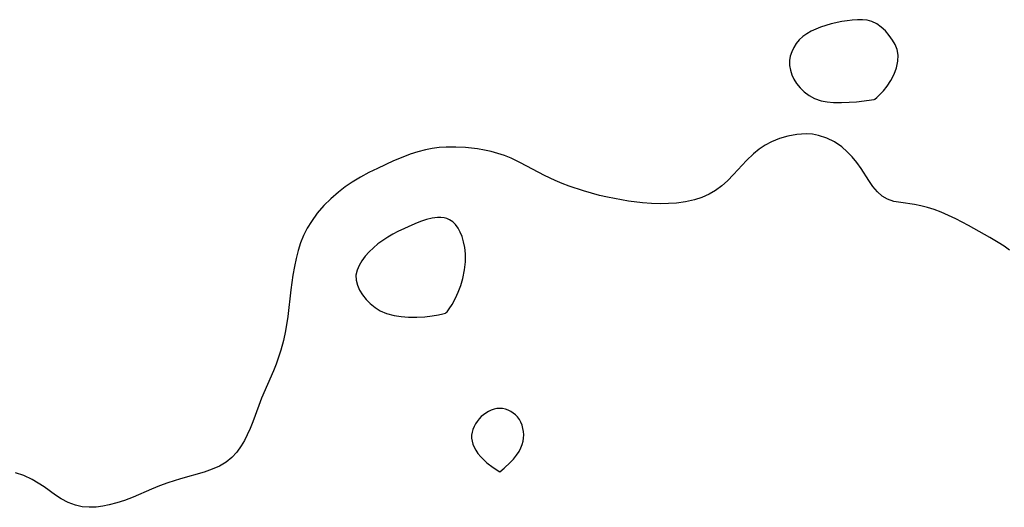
# Model space of a CAD drawing. Header units: metres. Extents: x 1073367 to 1082519, y 1569854 to 1574957.
# Tile 419 of 656: x 1077129 to 1077313, y 1574180 to 1574271. Entities that reach past the tile are written whole.
import ezdxf

# ---------------------------------------------------------------- set-up
doc = ezdxf.new("R2010")
doc.units = ezdxf.units.M
doc.layers.add('CGG_CurvaNivelLidar_v1', color=253, linetype='Continuous', lineweight=30)

msp = doc.modelspace()

# ---------------------------------------------------------------- linework, layer by layer
at = {"layer": 'CGG_CurvaNivelLidar_v1'}
for p, q in [((1077282.4494, 1574270.8589, 69), (1077280.4483, 1574270.4253, 69)), ((1077283.4309, 1574271.019, 69), (1077282.4494, 1574270.8589, 69)), ((1077284.4038, 1574271.1359, 69), (1077283.4309, 1574271.019, 69)), ((1077285.3612, 1574271.1977, 69), (1077284.4038, 1574271.1359, 69)), ((1077286.295, 1574271.1878, 69), (1077285.3612, 1574271.1977, 69)), ((1077287.1957, 1574271.0846, 69), (1077286.295, 1574271.1878, 69)), ((1077288.0497, 1574270.8621, 69), (1077287.1957, 1574271.0846, 69)), ((1077288.981, 1574270.4212, 69), (1077288.0497, 1574270.8621, 69)), ((1077276.7218, 1574269.0416, 69), (1077275.9177, 1574268.5715, 69)), ((1077277.5734, 1574269.4573, 69), (1077276.7218, 1574269.0416, 69)), ((1077278.4626, 1574269.8195, 69), (1077277.5734, 1574269.4573, 69)), ((1077279.4441, 1574270.1475, 69), (1077278.4626, 1574269.8195, 69)), ((1077280.4483, 1574270.4253, 69), (1077279.4441, 1574270.1475, 69)), ((1077289.8363, 1574269.8194, 69), (1077288.981, 1574270.4212, 69)), ((1077290.6205, 1574269.095, 69), (1077289.8363, 1574269.8194, 69)), ((1077291.3307, 1574268.2756, 69), (1077290.6205, 1574269.095, 69)), ((1077274.5102, 1574267.4465, 69), (1077273.9329, 1574266.7643, 69)), ((1077275.1746, 1574268.0426, 69), (1077274.5102, 1574267.4465, 69)), ((1077275.9177, 1574268.5715, 69), (1077275.1746, 1574268.0426, 69)), ((1077291.9549, 1574267.3798, 69), (1077291.3307, 1574268.2756, 69)), ((1077292.4176, 1574266.5395, 69), (1077291.9549, 1574267.3798, 69)), ((1077273.0818, 1574265.2279, 69), (1077272.8188, 1574264.4032, 69)), ((1077273.4562, 1574266.0194, 69), (1077273.0818, 1574265.2279, 69)), ((1077273.9329, 1574266.7643, 69), (1077273.4562, 1574266.0194, 69)), ((1077292.7745, 1574265.6319, 69), (1077292.4176, 1574266.5395, 69)), ((1077292.9572, 1574264.5853, 69), (1077292.7745, 1574265.6319, 69)), ((1077272.8188, 1574264.4032, 69), (1077272.6843, 1574263.5569, 69)), ((1077272.6843, 1574263.5569, 69), (1077272.6965, 1574262.6738, 69)), ((1077292.6736, 1574262.2312, 69), (1077292.9306, 1574263.4403, 69)), ((1077292.9306, 1574263.4403, 69), (1077292.9572, 1574264.5853, 69)), ((1077272.6965, 1574262.6738, 69), (1077272.845, 1574261.7913, 69)), ((1077272.845, 1574261.7913, 69), (1077273.111, 1574260.9229, 69)), ((1077292.2227, 1574261.0239, 69), (1077292.6736, 1574262.2312, 69)), ((1077273.111, 1574260.9229, 69), (1077273.4847, 1574260.0832, 69)), ((1077273.4847, 1574260.0832, 69), (1077273.9642, 1574259.2896, 69)), ((1077290.9424, 1574258.8149, 69), (1077291.6284, 1574259.8691, 69)), ((1077291.6284, 1574259.8691, 69), (1077292.2227, 1574261.0239, 69)), ((1077273.9642, 1574259.2896, 69), (1077274.6445, 1574258.4552, 69)), ((1077274.6445, 1574258.4552, 69), (1077275.4385, 1574257.7053, 69)), ((1077275.4385, 1574257.7053, 69), (1077276.322, 1574257.0439, 69)), ((1077289.581, 1574257.2049, 69), (1077290.2443, 1574257.9294, 69)), ((1077290.2443, 1574257.9294, 69), (1077290.9424, 1574258.8149, 69)), ((1077276.322, 1574257.0439, 69), (1077277.3386, 1574256.4832, 69)), ((1077277.3386, 1574256.4832, 69), (1077278.5985, 1574256.058, 69)), ((1077278.5985, 1574256.058, 69), (1077279.7176, 1574255.8467, 69)), ((1077283.8404, 1574255.7758, 69), (1077285.2099, 1574255.8921, 69)), ((1077285.2099, 1574255.8921, 69), (1077288.5, 1574256.2707, 69)), ((1077288.5, 1574256.2707, 69), (1077288.6377, 1574256.3445, 69)), ((1077288.6377, 1574256.3445, 69), (1077289.022, 1574256.6673, 69)), ((1077289.022, 1574256.6673, 69), (1077289.581, 1574257.2049, 69)), ((1077279.7176, 1574255.8467, 69), (1077280.9113, 1574255.7357, 69)), ((1077280.9113, 1574255.7357, 69), (1077282.3852, 1574255.7123, 69)), ((1077282.3852, 1574255.7123, 69), (1077283.8404, 1574255.7758, 69)), ((1077270.7939, 1574249.0283, 69), (1077269.2997, 1574248.4204, 69)), ((1077272.3397, 1574249.4669, 69), (1077270.7939, 1574249.0283, 69)), ((1077274.0617, 1574249.7689, 69), (1077272.3397, 1574249.4669, 69)), ((1077275.7861, 1574249.8659, 69), (1077274.0617, 1574249.7689, 69)), ((1077276.9454, 1574249.7955, 69), (1077275.7861, 1574249.8659, 69)), ((1077278.082, 1574249.6005, 69), (1077276.9454, 1574249.7955, 69)), ((1077279.6264, 1574249.1012, 69), (1077278.082, 1574249.6005, 69)), ((1077281.0883, 1574248.3705, 69), (1077279.6264, 1574249.1012, 69)), ((1077204.6043, 1574246.8896, 69), (1077203.1837, 1574246.5173, 69)), ((1077205.8787, 1574247.1388, 69), (1077204.6043, 1574246.8896, 69)), ((1077207.1658, 1574247.3115, 69), (1077205.8787, 1574247.1388, 69)), ((1077208.4613, 1574247.4076, 69), (1077207.1658, 1574247.3115, 69)), ((1077210.27, 1574247.4185, 69), (1077208.4613, 1574247.4076, 69)), ((1077212.0811, 1574247.3214, 69), (1077210.27, 1574247.4185, 69)), ((1077214.349, 1574247.08, 69), (1077212.0811, 1574247.3214, 69)), ((1077215.6276, 1574246.8657, 69), (1077214.349, 1574247.08, 69)), ((1077216.8949, 1574246.5887, 69), (1077215.6276, 1574246.8657, 69)), ((1077267.0149, 1574247.0283, 69), (1077265.959, 1574246.1766, 69)), ((1077268.1296, 1574247.7813, 69), (1077267.0149, 1574247.0283, 69)), ((1077269.2997, 1574248.4204, 69), (1077268.1296, 1574247.7813, 69)), ((1077282.4473, 1574247.4387, 69), (1077281.0883, 1574248.3705, 69)), ((1077283.4621, 1574246.5487, 69), (1077282.4473, 1574247.4387, 69)), ((1077198.6562, 1574244.835, 69), (1077195.65, 1574243.4349, 69)), ((1077200.4017, 1574245.558, 69), (1077198.6562, 1574244.835, 69)), ((1077201.7832, 1574246.0671, 69), (1077200.4017, 1574245.558, 69)), ((1077203.1837, 1574246.5173, 69), (1077201.7832, 1574246.0671, 69)), ((1077218.147, 1574246.2456, 69), (1077216.8949, 1574246.5887, 69)), ((1077219.4166, 1574245.8192, 69), (1077218.147, 1574246.2456, 69)), ((1077220.6626, 1574245.3204, 69), (1077219.4166, 1574245.8192, 69)), ((1077222.3987, 1574244.4984, 69), (1077220.6626, 1574245.3204, 69)), ((1077264.6172, 1574244.8919, 69), (1077262.2196, 1574242.3052, 69)), ((1077265.959, 1574246.1766, 69), (1077264.6172, 1574244.8919, 69)), ((1077284.3988, 1574245.5672, 69), (1077283.4621, 1574246.5487, 69)), ((1077285.2619, 1574244.5206, 69), (1077284.3988, 1574245.5672, 69)), ((1077195.65, 1574243.4349, 69), (1077194.0347, 1574242.6456, 69)), ((1077226.8923, 1574242.1332, 69), (1077222.3987, 1574244.4984, 69)), ((1077286.0526, 1574243.432, 69), (1077285.2619, 1574244.5206, 69)), ((1077287.4981, 1574241.2016, 69), (1077286.0526, 1574243.432, 69)), ((1077192.4488, 1574241.8053, 69), (1077190.9173, 1574240.8828, 69)), ((1077194.0347, 1574242.6456, 69), (1077192.4488, 1574241.8053, 69)), ((1077228.8526, 1574241.1893, 69), (1077226.8923, 1574242.1332, 69)), ((1077230.1445, 1574240.6375, 69), (1077228.8526, 1574241.1893, 69)), ((1077261.0669, 1574241.1322, 69), (1077259.9962, 1574240.1815, 69)), ((1077262.2196, 1574242.3052, 69), (1077261.0669, 1574241.1322, 69)), ((1077288.2734, 1574240.0709, 69), (1077287.4981, 1574241.2016, 69)), ((1077189.61, 1574239.9665, 69), (1077188.3542, 1574238.9834, 69)), ((1077190.9173, 1574240.8828, 69), (1077189.61, 1574239.9665, 69)), ((1077231.4567, 1574240.1299, 69), (1077230.1445, 1574240.6375, 69)), ((1077234.1591, 1574239.2195, 69), (1077231.4567, 1574240.1299, 69)), ((1077258.8611, 1574239.3321, 69), (1077257.6549, 1574238.6103, 69)), ((1077259.9962, 1574240.1815, 69), (1077258.8611, 1574239.3321, 69)), ((1077289.099, 1574239.0611, 69), (1077288.2734, 1574240.0709, 69)), ((1077186.9432, 1574237.7726, 69), (1077185.6218, 1574236.4789, 69)), ((1077188.3542, 1574238.9834, 69), (1077186.9432, 1574237.7726, 69)), ((1077235.6359, 1574238.7884, 69), (1077234.1591, 1574239.2195, 69)), ((1077237.1246, 1574238.3978, 69), (1077235.6359, 1574238.7884, 69)), ((1077238.6234, 1574238.0497, 69), (1077237.1246, 1574238.3978, 69)), ((1077239.927, 1574237.7844, 69), (1077238.6234, 1574238.0497, 69)), ((1077242.5446, 1574237.3405, 69), (1077239.927, 1574237.7844, 69)), ((1077254.8955, 1574237.5631, 69), (1077253.2397, 1574237.2009, 69)), ((1077256.3099, 1574238.014, 69), (1077254.8955, 1574237.5631, 69)), ((1077257.6549, 1574238.6103, 69), (1077256.3099, 1574238.014, 69)), ((1077290.0201, 1574238.2309, 69), (1077289.099, 1574239.0611, 69)), ((1077290.9767, 1574237.6768, 69), (1077290.0201, 1574238.2309, 69)), ((1077292.1864, 1574237.28, 69), (1077290.9767, 1574237.6768, 69)), ((1077185.6218, 1574236.4789, 69), (1077184.4004, 1574235.0523, 69)), ((1077245.219, 1574237.0014, 69), (1077242.5446, 1574237.3405, 69)), ((1077246.8771, 1574236.8721, 69), (1077245.219, 1574237.0014, 69)), ((1077248.527, 1574236.8213, 69), (1077246.8771, 1574236.8721, 69)), ((1077250.0399, 1574236.8548, 69), (1077248.527, 1574236.8213, 69)), ((1077251.5345, 1574236.9669, 69), (1077250.0399, 1574236.8548, 69)), ((1077253.2397, 1574237.2009, 69), (1077251.5345, 1574236.9669, 69)), ((1077293.4981, 1574237.0401, 69), (1077292.1864, 1574237.28, 69)), ((1077296.0518, 1574236.662, 69), (1077293.4981, 1574237.0401, 69)), ((1077297.2397, 1574236.428, 69), (1077296.0518, 1574236.662, 69)), ((1077298.4451, 1574236.1324, 69), (1077297.2397, 1574236.428, 69)), ((1077299.7465, 1574235.7339, 69), (1077298.4451, 1574236.1324, 69)), ((1077301.0442, 1574235.2539, 69), (1077299.7465, 1574235.7339, 69)), ((1077184.4004, 1574235.0523, 69), (1077183.3018, 1574233.5372, 69)), ((1077204.794, 1574233.878, 69.5), (1077203.7144, 1574233.5159, 69.5)), ((1077205.8602, 1574234.1408, 69.5), (1077204.794, 1574233.878, 69.5)), ((1077206.8992, 1574234.2727, 69.5), (1077205.8602, 1574234.1408, 69.5)), ((1077207.5153, 1574234.2714, 69.5), (1077206.8992, 1574234.2727, 69.5)), ((1077208.1085, 1574234.197, 69.5), (1077207.5153, 1574234.2714, 69.5)), ((1077208.639, 1574234.0532, 69.5), (1077208.1085, 1574234.197, 69.5)), ((1077209.1365, 1574233.8372, 69.5), (1077208.639, 1574234.0532, 69.5)), ((1077209.7169, 1574233.4562, 69.5), (1077209.1365, 1574233.8372, 69.5)), ((1077302.4122, 1574234.6611, 69), (1077301.0442, 1574235.2539, 69)), ((1077303.7672, 1574234.0034, 69), (1077302.4122, 1574234.6611, 69)), ((1077306.1146, 1574232.7569, 69), (1077303.7672, 1574234.0034, 69)), ((1077182.5033, 1574232.2593, 69), (1077181.8116, 1574230.9254, 69)), ((1077183.3018, 1574233.5372, 69), (1077182.5033, 1574232.2593, 69)), ((1077202.6125, 1574233.0711, 69.5), (1077199.4591, 1574231.6366, 69.5)), ((1077203.7144, 1574233.5159, 69.5), (1077202.6125, 1574233.0711, 69.5)), ((1077210.2257, 1574232.9698, 69.5), (1077209.7169, 1574233.4562, 69.5)), ((1077210.7152, 1574232.2997, 69.5), (1077210.2257, 1574232.9698, 69.5)), ((1077211.1189, 1574231.5321, 69.5), (1077210.7152, 1574232.2997, 69.5)), ((1077310.1179, 1574230.5505, 69), (1077306.1146, 1574232.7569, 69)), ((1077181.8116, 1574230.9254, 69), (1077181.2569, 1574229.5439, 69)), ((1077197.5593, 1574230.6144, 69.5), (1077196.6264, 1574229.9981, 69.5)), ((1077198.5268, 1574231.1717, 69.5), (1077197.5593, 1574230.6144, 69.5)), ((1077199.4591, 1574231.6366, 69.5), (1077198.5268, 1574231.1717, 69.5)), ((1077211.451, 1574230.6888, 69.5), (1077211.1189, 1574231.5321, 69.5)), ((1077211.7443, 1574229.7022, 69.5), (1077211.451, 1574230.6888, 69.5)), ((1077311.6985, 1574229.6207, 69), (1077310.1179, 1574230.5505, 69)), ((1077181.2569, 1574229.5439, 69), (1077180.8089, 1574228.108, 69)), ((1077194.8864, 1574228.6222, 69.5), (1077194.1, 1574227.8703, 69.5)), ((1077195.7327, 1574229.3322, 69.5), (1077194.8864, 1574228.6222, 69.5)), ((1077196.6264, 1574229.9981, 69.5), (1077195.7327, 1574229.3322, 69.5)), ((1077211.9709, 1574228.6575, 69.5), (1077211.7443, 1574229.7022, 69.5)), ((1077212.0966, 1574227.459, 69.5), (1077211.9709, 1574228.6575, 69.5)), ((1077312.7805, 1574228.9329, 69), (1077311.6985, 1574229.6207, 69)), ((1077313.7935, 1574228.1944, 69), (1077312.7805, 1574228.9329, 69)), ((1077180.4407, 1574226.6315, 69), (1077180.1301, 1574225.1259, 69)), ((1077180.8089, 1574228.108, 69), (1077180.4407, 1574226.6315, 69)), ((1077193.365, 1574227.0489, 69.5), (1077192.725, 1574226.1929, 69.5)), ((1077194.1, 1574227.8703, 69.5), (1077193.365, 1574227.0489, 69.5)), ((1077212.0967, 1574226.0081, 69.5), (1077212.0966, 1574227.459, 69.5)), ((1077180.1301, 1574225.1259, 69), (1077179.8477, 1574223.5014, 69)), ((1077192.2005, 1574225.311, 69.5), (1077191.8221, 1574224.41, 69.5)), ((1077192.725, 1574226.1929, 69.5), (1077192.2005, 1574225.311, 69.5)), ((1077211.946, 1574224.4648, 69.5), (1077212.0967, 1574226.0081, 69.5)), ((1077179.8477, 1574223.5014, 69), (1077179.4725, 1574220.7301, 69)), ((1077191.8221, 1574224.41, 69.5), (1077191.6326, 1574223.4951, 69.5)), ((1077191.6326, 1574223.4951, 69.5), (1077191.6718, 1574222.5564, 69.5)), ((1077211.2362, 1574221.5668, 69.5), (1077211.6358, 1574222.9009, 69.5)), ((1077211.6358, 1574222.9009, 69.5), (1077211.946, 1574224.4648, 69.5)), ((1077191.6718, 1574222.5564, 69.5), (1077191.9133, 1574221.6203, 69.5)), ((1077191.9133, 1574221.6203, 69.5), (1077192.3181, 1574220.6997, 69.5)), ((1077210.7504, 1574220.3115, 69.5), (1077211.2362, 1574221.5668, 69.5)), ((1077179.4725, 1574220.7301, 69), (1077178.8606, 1574215.7717, 69)), ((1077192.3181, 1574220.6997, 69.5), (1077192.8596, 1574219.8098, 69.5)), ((1077192.8596, 1574219.8098, 69.5), (1077193.5226, 1574218.969, 69.5)), ((1077209.5916, 1574218.0452, 69.5), (1077210.2177, 1574219.1749, 69.5)), ((1077210.2177, 1574219.1749, 69.5), (1077210.7504, 1574220.3115, 69.5)), ((1077193.5226, 1574218.969, 69.5), (1077194.3103, 1574218.1841, 69.5)), ((1077194.3103, 1574218.1841, 69.5), (1077195.1918, 1574217.4744, 69.5)), ((1077195.1918, 1574217.4744, 69.5), (1077196.1687, 1574216.8466, 69.5)), ((1077209.0406, 1574217.1858, 69.5), (1077209.5916, 1574218.0452, 69.5)), ((1077178.8606, 1574215.7717, 69), (1077178.4482, 1574213.1281, 69)), ((1077196.1687, 1574216.8466, 69.5), (1077197.3662, 1574216.3209, 69.5)), ((1077197.3662, 1574216.3209, 69.5), (1077198.7597, 1574215.9406, 69.5)), ((1077198.7597, 1574215.9406, 69.5), (1077200.0789, 1574215.7509, 69.5)), ((1077200.0789, 1574215.7509, 69.5), (1077201.4521, 1574215.6679, 69.5)), ((1077201.4521, 1574215.6679, 69.5), (1077203.0177, 1574215.6667, 69.5)), ((1077203.0177, 1574215.6667, 69.5), (1077204.5169, 1574215.7435, 69.5)), ((1077204.5169, 1574215.7435, 69.5), (1077205.877, 1574215.8802, 69.5)), ((1077205.877, 1574215.8802, 69.5), (1077207.026, 1574216.0579, 69.5)), ((1077207.026, 1574216.0579, 69.5), (1077207.8915, 1574216.2527, 69.5)), ((1077207.8915, 1574216.2527, 69.5), (1077208.3774, 1574216.4157, 69.5)), ((1077208.3774, 1574216.4157, 69.5), (1077208.5, 1574216.5124, 69.5)), ((1077208.5, 1574216.5124, 69.5), (1077208.6484, 1574216.653, 69.5)), ((1077208.6484, 1574216.653, 69.5), (1077209.0406, 1574217.1858, 69.5)), ((1077178.4482, 1574213.1281, 69), (1077178.0696, 1574211.2913, 69)), ((1077178.0696, 1574211.2913, 69), (1077177.5927, 1574209.4848, 69)), ((1077177.1704, 1574208.1859, 69), (1077176.6959, 1574206.9058, 69)), ((1077177.5927, 1574209.4848, 69), (1077177.1704, 1574208.1859, 69)), ((1077176.6959, 1574206.9058, 69), (1077176.1825, 1574205.6413, 69)), ((1077176.1825, 1574205.6413, 69), (1077173.9794, 1574200.5257, 69)), ((1077173.4515, 1574199.1776, 69), (1077172.3219, 1574196.0803, 69)), ((1077173.9794, 1574200.5257, 69), (1077173.4515, 1574199.1776, 69)), ((1077215.0305, 1574197.0719, 69.5), (1077214.6344, 1574196.6547, 69.5)), ((1077215.4629, 1574197.4354, 69.5), (1077215.0305, 1574197.0719, 69.5)), ((1077215.9294, 1574197.7549, 69.5), (1077215.4629, 1574197.4354, 69.5)), ((1077216.4207, 1574198.0317, 69.5), (1077215.9294, 1574197.7549, 69.5)), ((1077216.9293, 1574198.2639, 69.5), (1077216.4207, 1574198.0317, 69.5)), ((1077217.4492, 1574198.4454, 69.5), (1077216.9293, 1574198.2639, 69.5)), ((1077217.9757, 1574198.5662, 69.5), (1077217.4492, 1574198.4454, 69.5)), ((1077218.5044, 1574198.6114, 69.5), (1077217.9757, 1574198.5662, 69.5)), ((1077219.0322, 1574198.5682, 69.5), (1077218.5044, 1574198.6114, 69.5)), ((1077219.5534, 1574198.4483, 69.5), (1077219.0322, 1574198.5682, 69.5)), ((1077220.0628, 1574198.2657, 69.5), (1077219.5534, 1574198.4483, 69.5)), ((1077220.5542, 1574198.0299, 69.5), (1077220.0628, 1574198.2657, 69.5)), ((1077221.0195, 1574197.7457, 69.5), (1077220.5542, 1574198.0299, 69.5)), ((1077221.4486, 1574197.4138, 69.5), (1077221.0195, 1574197.7457, 69.5)), ((1077221.8283, 1574197.0309, 69.5), (1077221.4486, 1574197.4138, 69.5)), ((1077222.1699, 1574196.5572, 69.5), (1077221.8283, 1574197.0309, 69.5)), ((1077172.3219, 1574196.0803, 69), (1077171.8383, 1574194.8577, 69)), ((1077213.7009, 1574195.2109, 69.5), (1077213.4817, 1574194.6912, 69.5)), ((1077213.9694, 1574195.7155, 69.5), (1077213.7009, 1574195.2109, 69.5)), ((1077214.2812, 1574196.1993, 69.5), (1077213.9694, 1574195.7155, 69.5)), ((1077214.6344, 1574196.6547, 69.5), (1077214.2812, 1574196.1993, 69.5)), ((1077222.4472, 1574196.0337, 69.5), (1077222.1699, 1574196.5572, 69.5)), ((1077222.6678, 1574195.4744, 69.5), (1077222.4472, 1574196.0337, 69.5)), ((1077222.8343, 1574194.8902, 69.5), (1077222.6678, 1574195.4744, 69.5)), ((1077171.317, 1574193.6694, 69), (1077170.7854, 1574192.6068, 69)), ((1077171.8383, 1574194.8577, 69), (1077171.317, 1574193.6694, 69)), ((1077213.3223, 1574194.1605, 69.5), (1077213.2388, 1574193.6219, 69.5)), ((1077213.2388, 1574193.6219, 69.5), (1077213.2465, 1574193.0641, 69.5)), ((1077213.4817, 1574194.6912, 69.5), (1077213.3223, 1574194.1605, 69.5)), ((1077222.9438, 1574194.2897, 69.5), (1077222.8343, 1574194.8902, 69.5)), ((1077222.9874, 1574193.6796, 69.5), (1077222.9438, 1574194.2897, 69.5)), ((1077222.9574, 1574193.0776, 69.5), (1077222.9874, 1574193.6796, 69.5)), ((1077170.1952, 1574191.5985, 69), (1077169.3666, 1574190.4463, 69)), ((1077170.7854, 1574192.6068, 69), (1077170.1952, 1574191.5985, 69)), ((1077213.2465, 1574193.0641, 69.5), (1077213.3357, 1574192.5043, 69.5)), ((1077213.3357, 1574192.5043, 69.5), (1077213.4902, 1574191.9466, 69.5)), ((1077213.4902, 1574191.9466, 69.5), (1077213.7012, 1574191.3929, 69.5)), ((1077222.466, 1574191.2298, 69.5), (1077222.7148, 1574191.8764, 69.5)), ((1077222.7148, 1574191.8764, 69.5), (1077222.8643, 1574192.4763, 69.5)), ((1077222.8643, 1574192.4763, 69.5), (1077222.9574, 1574193.0776, 69.5)), ((1077169.3666, 1574190.4463, 69), (1077168.4231, 1574189.4202, 69)), ((1077213.7012, 1574191.3929, 69.5), (1077214.0134, 1574190.8028, 69.5)), ((1077214.0134, 1574190.8028, 69.5), (1077214.4347, 1574190.1839, 69.5)), ((1077214.4347, 1574190.1839, 69.5), (1077214.9487, 1574189.5679, 69.5)), ((1077221.0945, 1574189.1573, 69.5), (1077221.6619, 1574189.862, 69.5)), ((1077221.6619, 1574189.862, 69.5), (1077222.1109, 1574190.5468, 69.5)), ((1077222.1109, 1574190.5468, 69.5), (1077222.466, 1574191.2298, 69.5)), ((1077166.1173, 1574187.824, 69), (1077164.7671, 1574187.2435, 69)), ((1077167.3568, 1574188.5473, 69), (1077166.1173, 1574187.824, 69)), ((1077168.4231, 1574189.4202, 69), (1077167.3568, 1574188.5473, 69)), ((1077214.9487, 1574189.5679, 69.5), (1077215.516, 1574188.9996, 69.5)), ((1077215.516, 1574188.9996, 69.5), (1077216.1181, 1574188.4726, 69.5)), ((1077216.1181, 1574188.4726, 69.5), (1077217.2861, 1574187.5839, 69.5)), ((1077219.332, 1574187.4512, 69.5), (1077220.4845, 1574188.5078, 69.5)), ((1077220.4845, 1574188.5078, 69.5), (1077221.0945, 1574189.1573, 69.5)), ((1077129.5636, 1574186.055, 69), (1077127.9638, 1574186.588, 69)), ((1077131.084, 1574185.3487, 69), (1077129.5636, 1574186.055, 69)), ((1077163.2297, 1574186.723, 69), (1077158.8017, 1574185.4911, 69)), ((1077164.7671, 1574187.2435, 69), (1077163.2297, 1574186.723, 69)), ((1077217.2861, 1574187.5839, 69.5), (1077218.5, 1574186.7779, 69.5)), ((1077218.5, 1574186.7779, 69.5), (1077219.332, 1574187.4512, 69.5)), ((1077132.2207, 1574184.6833, 69), (1077131.084, 1574185.3487, 69)), ((1077133.3117, 1574183.9541, 69), (1077132.2207, 1574184.6833, 69)), ((1077154.9156, 1574184.1653, 69), (1077153.4145, 1574183.5458, 69)), ((1077156.4358, 1574184.7369, 69), (1077154.9156, 1574184.1653, 69)), ((1077158.8017, 1574185.4911, 69), (1077156.4358, 1574184.7369, 69)), ((1077135.4312, 1574182.4265, 69), (1077133.3117, 1574183.9541, 69)), ((1077136.5102, 1574181.7134, 69), (1077135.4312, 1574182.4265, 69)), ((1077153.4145, 1574183.5458, 69), (1077149.9878, 1574182.0543, 69)), ((1077137.8192, 1574181.0211, 69), (1077136.5102, 1574181.7134, 69)), ((1077139.2001, 1574180.5142, 69), (1077137.8192, 1574181.0211, 69)), ((1077140.4592, 1574180.2519, 69), (1077139.2001, 1574180.5142, 69)), ((1077145.4853, 1574180.5992, 69), (1077144.2762, 1574180.3534, 69)), ((1077146.9087, 1574180.9686, 69), (1077145.4853, 1574180.5992, 69)), ((1077148.3315, 1574181.4205, 69), (1077146.9087, 1574180.9686, 69)), ((1077149.9878, 1574182.0543, 69), (1077148.3315, 1574181.4205, 69)), ((1077141.7556, 1574180.1493, 69), (1077140.4592, 1574180.2519, 69)), ((1077143.0749, 1574180.1947, 69), (1077141.7556, 1574180.1493, 69)), ((1077144.2762, 1574180.3534, 69), (1077143.0749, 1574180.1947, 69))]:
    msp.add_line(p, q, dxfattribs=at)

doc.saveas('drawing.dxf')
